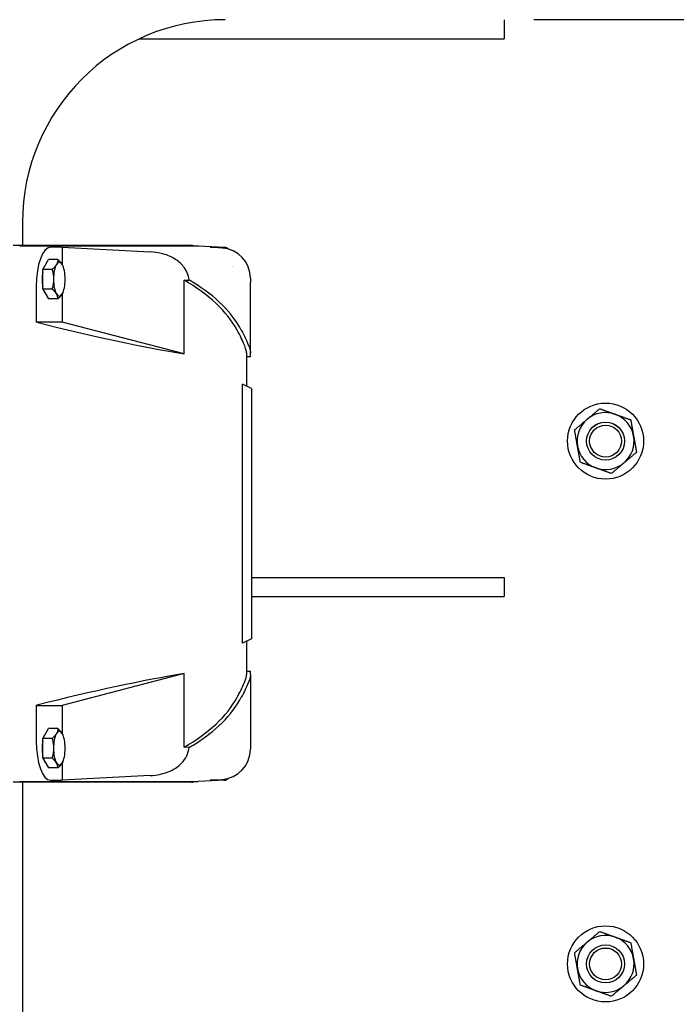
# Model space of a CAD drawing. Header units: inches. Extents: x 24 to 1128, y -58 to 748.
# Tile 309 of 656: x 438 to 451, y 588 to 607. Entities that reach past the tile are written whole.
import ezdxf

# ---------------------------------------------------------------- set-up
doc = ezdxf.new("R2010")
doc.units = ezdxf.units.IN
doc.header["$LTSCALE"] = 32
doc.header["$MEASUREMENT"] = 0
doc.layers.add('Dimension (ANSI)', color=7, linetype='Continuous', lineweight=25)
doc.layers.add('Visible (ANSI)', color=7, linetype='Continuous', lineweight=30)
doc.styles.add('Note Text (ANSI)', font='tahoma.ttf')
doc.dimstyles.new('SB Fraction-16 (ANSI)', dxfattribs={"dimscale": 32, "dimtxt": 0.125, "dimasz": 0.098425, "dimexe": 0.125, "dimexo": 0.0625, "dimgap": 0.031496, "dimtad": 0, "dimtih": 1, "dimtoh": 1, "dimdec": 4, "dimrnd": 1e-08, "dimzin": 0, "dimdsep": 46, "dimlunit": 5, "dimtxsty": 'Note Text (ANSI)', "dimcen": 0.09, "dimdle": 0.393701, "dimclrd": 256, "dimclre": 256, "dimclrt": 256, "dimadec": 0, "dimazin": 3, "dimtfac": 0.96, "dimtofl": 0, "dimtmove": 0, "dimatfit": 3, "dimfxl": 1, "dimfrac": 2, "dimtolj": 1, "dimtzin": 12, "dimlwd": -1, "dimlwe": -1, "dimarcsym": 0})

# ---------------------------------------------------------------- blocks, each defined once
blk = doc.blocks.new('*D19')
at = {"layer": 'Defpoints', "color": 0, "transparency": 16777216}
for p in [(494.281, 695.44), (330.501, 563.44), (494.281, 563.44)]:
    blk.add_point(p, dxfattribs=at)
at = {"layer": 'Dimension (ANSI)', "transparency": 16777216}
for p, q in [((492.281, 695.44), (326.501, 695.44)), ((330.501, 692.29), (330.501, 632.531)), ((330.501, 566.589), (330.501, 626.349)), ((492.281, 563.44), (326.501, 563.44))]:
    blk.add_line(p, q, dxfattribs=at)
for points in [[(329.976, 692.29), (331.026, 692.29), (330.501, 695.44)], [(329.976, 566.589), (331.026, 566.589), (330.501, 563.44)]]:
    blk.add_solid(points, dxfattribs=at)
at = {"layer": 'Dimension (ANSI)', "transparency": 16777216, "insert": (326.421, 631.523), "char_height": 4, "attachment_point": 1, "style": 'Note Text (ANSI)'}
blk.add_mtext('\\A1;132', dxfattribs=at)

msp = doc.modelspace()

# ---------------------------------------------------------------- linework, layer by layer
at = {"layer": 'Visible (ANSI)'}
for p, q in [((447.96813, 607.31478), (447.96813, 606.93978)), ((476.43883, 607.31478), (448.55213, 607.31478)), ((440.77716, 606.93978), (447.96813, 606.93978)), ((438.46813, 603.31478), (438.46813, 602.86498)), ((438.28608, 602.86498), (441.79822, 602.86498)), ((438.41201, 602.85458), (441.9249, 602.85458)), ((439.24786, 602.82466), (439.01951, 602.82466)), ((439.24786, 602.82466), (440.98483, 602.73639)), ((439.24786, 602.82466), (439.24786, 602.49158)), ((441.93015, 602.85443), (442.45635, 602.82451)), ((442.40325, 602.81014), (442.16829, 602.82466)), ((442.16829, 602.82466), (442.45111, 602.82466)), ((438.86532, 602.38889), (438.97978, 602.5821)), ((439.16626, 602.5821), (438.97978, 602.5821)), ((438.86532, 602.00248), (438.86532, 602.38889)), ((439.05181, 602.38889), (438.86532, 602.38889)), ((439.26651, 602.45546), (439.26512, 602.45875)), ((442.61357, 602.45064), (442.61355, 602.45062)), ((441.65443, 602.17419), (441.7545, 602.17919)), ((441.65443, 600.72398), (441.65443, 602.17419)), ((442.96475, 602.21316), (442.96475, 602.12832)), ((442.96475, 600.74119), (442.96475, 602.12832)), ((438.73805, 602.05029), (438.73805, 601.34923)), ((438.86532, 602.00248), (438.97978, 601.80927)), ((439.05181, 602.00248), (438.86532, 602.00248)), ((439.24786, 601.89979), (439.24786, 601.34923)), ((439.26651, 601.93591), (439.26512, 601.93262)), ((439.16626, 601.80927), (438.97978, 601.80927)), ((439.24786, 601.34923), (438.73805, 601.34923)), ((438.75216, 601.34568), (438.73805, 601.34923)), ((441.65443, 600.72398), (439.24786, 601.34923)), ((442.88601, 600.74119), (442.88601, 600.08545)), ((442.96475, 600.67286), (442.96475, 600.74119)), ((442.88601, 600.67286), (442.96475, 600.67286)), ((442.80739, 595.01729), (442.80739, 600.12211)), ((442.98444, 600.03955), (442.80739, 600.12211)), ((442.98444, 600.03955), (442.98444, 595.09985)), ((442.98444, 596.31478), (447.96813, 596.31478)), ((447.96813, 596.31478), (447.96813, 595.93978)), ((442.98444, 595.93978), (447.96813, 595.93978)), ((442.98444, 595.09985), (442.80739, 595.01729)), ((442.88601, 595.05395), (442.88601, 594.39821)), ((441.65443, 594.41542), (439.24786, 593.79017)), ((441.65443, 592.96521), (441.65443, 594.41542)), ((442.88601, 594.46654), (442.96475, 594.46654)), ((442.96475, 594.39821), (442.96475, 594.46654)), ((442.96475, 594.39821), (442.96475, 593.01108)), ((438.73805, 593.79017), (438.75216, 593.79372)), ((438.73805, 593.79017), (439.24786, 593.79017)), ((438.73805, 593.79017), (438.73805, 593.08911)), ((439.24786, 593.79017), (439.24786, 593.23961)), ((438.86532, 593.13692), (438.97978, 593.33013)), ((439.16626, 593.33013), (438.97978, 593.33013)), ((439.26651, 593.20349), (439.26512, 593.20679)), ((438.86532, 592.75051), (438.86532, 593.13692)), ((439.05181, 593.13692), (438.86532, 593.13692)), ((441.7545, 592.96021), (441.65443, 592.96521)), ((442.96475, 593.01108), (442.96475, 592.92624)), ((438.86532, 592.75051), (438.97978, 592.5573)), ((439.05181, 592.75051), (438.86532, 592.75051)), ((439.24786, 592.64782), (439.24786, 592.31474)), ((439.26651, 592.68395), (439.26512, 592.68065)), ((439.16626, 592.5573), (438.97978, 592.5573)), ((440.98483, 592.40301), (439.24786, 592.31474)), ((441.79822, 592.27443), (438.28608, 592.27443)), ((438.41201, 592.28483), (441.9249, 592.28483)), ((438.46813, 592.27443), (438.46813, 585.93978)), ((439.01951, 592.31474), (439.24786, 592.31474)), ((442.45635, 592.31489), (441.93015, 592.28497)), ((442.16829, 592.31474), (442.40325, 592.32926)), ((442.45111, 592.31474), (442.16829, 592.31474))]:
    msp.add_line(p, q, dxfattribs=at)
for centre, radius in [((449.96813, 599.00228), 0.75), ((449.96813, 599.00228), 0.37513), ((449.96813, 599.00228), 0.375), ((449.96813, 599.00228), 0.31366), ((449.96813, 588.68978), 0.75), ((449.96813, 588.68978), 0.37513), ((449.96813, 588.68978), 0.375), ((449.96813, 588.68978), 0.31366)]:
    msp.add_circle(centre, radius, dxfattribs=at)
for centre, radius, start, end in [((442.46813, 603.31478), 4, 90, 180), ((449.96813, 599.00228), 0.5625, 70.16068, 130.16068), ((449.96813, 599.00228), 0.5625, 130.16068, 190.16068), ((449.96813, 599.00228), 0.5625, 10.16068, 70.16068), ((449.96813, 599.00228), 0.5625, 310.16068, 10.16068), ((449.96813, 599.00228), 0.5625, 190.16068, 250.16068), ((449.96813, 599.00228), 0.5625, 250.16068, 310.16068), ((449.96813, 588.68978), 0.5625, 130.16068, 190.16068), ((449.96813, 588.68978), 0.5625, 70.16068, 130.16068), ((449.96813, 588.68978), 0.5625, 10.16068, 70.16068), ((449.96813, 588.68978), 0.5625, 310.16068, 10.16068), ((449.96813, 588.68978), 0.5625, 190.16068, 250.16068), ((449.96813, 588.68978), 0.5625, 250.16068, 310.16068)]:
    msp.add_arc(centre, radius, start, end, dxfattribs=at)
for centre, major_axis, ratio, start_param, end_param in [((441.79822, 602.07758), (0, 0.7874), 0.34202014, 6.12047434, 6.28318531), ((439.02464, 602.03618), (0.00591, -0.78848), 0.36339547, 3.13886862, 4.69176404), ((441.92417, 602.06609), (0.00084, 0.78848), 0.34201852, 6.26410592, 6.28354816), ((442.3742, 602.22057), (-0.41622, 0.42423), 0.98752761, 3.93025224, 5.45184901), ((442.45037, 602.03618), (0.00084, 0.78848), 0.34201852, 5.97534657, 6.28354816), ((442.45037, 602.03618), (0.00084, 0.78848), 0.34201852, 5.6440112, 5.64401341), ((438.95758, 602.19569), (0, 0.30709), 0.34202014, 0.34487504, 0.70232251), ((439.19435, 602.19569), (0, 0.33465), 0.34202014, 0.52359878, 1.57079633), ((439.19435, 602.19569), (0, 0.33465), 0.34202014, 5.75958653, 6.80678408), ((439.19435, 602.19569), (0, -0.33465), 0.34202014, 1.57079633, 2.61799388), ((438.95758, 602.19569), (0, 0.30709), 0.34202014, 1.0725023, 2.06909035), ((442.69534, 602.19569), (0, 0.33465), 0.34202014, 0.7383982, 0.73855466), ((439.19435, 602.19569), (0, 0.33465), 0.34202014, 1.57079633, 2.61799388), ((439.19435, 602.19569), (0, -0.33465), 0.34202014, 0.52359878, 1.57079633), ((438.75216, 600.49322), (-4.13386, 0), 0.57103242, 3.44167577, 3.93408264), ((438.75216, 600.49322), (-4.2126, 0), 0.57103242, 3.43589721, 3.89100269), ((438.95758, 602.19569), (0, -0.30709), 0.34202014, 5.5808628, 5.93831026), ((439.19435, 602.19569), (0, -0.33465), 0.34202014, 5.75958653, 6.80678408), ((438.75216, 601.72452), (-4.13287, 1.0489), 0.08613948, 1.59265447, 2.37096082), ((438.75216, 593.41488), (-4.13287, -1.0489), 0.08613948, 3.91222449, 4.69053083), ((438.75216, 594.64618), (-4.13386, 0), 0.57103242, 2.34910267, 2.84150954), ((438.75216, 594.64618), (-4.2126, 0), 0.57103242, 2.39218261, 2.8472881), ((438.95758, 592.94372), (0, 0.30709), 0.34202014, 0.34487504, 0.70232251), ((439.19435, 592.94372), (0, 0.33465), 0.34202014, 0.52359878, 1.57079633), ((439.19435, 592.94372), (0, 0.33465), 0.34202014, 5.75958653, 6.80678408), ((439.19435, 592.94372), (0, -0.33465), 0.34202014, 1.57079633, 2.61799388), ((439.02464, 593.10323), (-0.00591, -0.78848), 0.36339547, 4.73301392, 6.28590934), ((438.95758, 592.94372), (0, 0.30709), 0.34202014, 1.0725023, 2.06909035), ((439.19435, 592.94372), (0, 0.33465), 0.34202014, 1.57079633, 2.61799388), ((439.19435, 592.94372), (0, -0.33465), 0.34202014, 0.52359878, 1.57079633), ((442.3742, 592.91883), (0.41622, 0.42423), 0.98752761, 3.97292895, 5.49452572), ((438.95758, 592.94372), (0, -0.30709), 0.34202014, 5.5808628, 5.93831026), ((439.19435, 592.94372), (0, -0.33465), 0.34202014, 5.75958653, 6.80678408), ((442.45037, 593.10323), (0.00084, -0.78848), 0.34201852, 0.63917189, 0.63917411), ((441.79822, 593.06183), (0, -0.7874), 0.34202014, 0, 0.16271096), ((441.92417, 593.07331), (0.00084, -0.78848), 0.34201852, 6.28282246, 6.30226469), ((442.45037, 593.10323), (0.00084, -0.78848), 0.34201852, 6.28282246, 6.59102405)]:
    msp.add_ellipse(centre, major_axis=major_axis, ratio=ratio, start_param=start_param, end_param=end_param, dxfattribs=at)
for points, knots in [([(441.7545, 602.17919), (441.74967, 602.22779), (441.73716, 602.27521), (441.69798, 602.36702), (441.67102, 602.41034), (441.59445, 602.50433), (441.5344, 602.55829), (441.40679, 602.63344), (441.33519, 602.6693), (441.15363, 602.71941), (441.06905, 602.73211), (440.98483, 602.73639)], [0.000001, 0.000001, 0.000001, 0.000001, 0.37213714, 0.37213714, 0.76039273, 0.76039273, 1.30123963, 1.30123963, 1.62511377, 1.62511377, 1.88706518, 1.88706518, 1.88706518, 1.88706518]), ([(441.83616, 602.13189), (441.82309, 602.13991), (441.80978, 602.14784), (441.78256, 602.16361), (441.76863, 602.17145), (441.7545, 602.17919)], [-0.318968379, -0.318968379, -0.318968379, -0.318968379, -0.160461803, -0.160461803, -0.000001, -0.000001, -0.000001, -0.000001]), ([(442.88601, 600.74119), (442.88596, 600.76015), (442.88236, 600.78272), (442.86057, 600.86498), (442.82934, 600.94019), (442.75978, 601.08118), (442.73216, 601.13399), (442.70128, 601.19101)], [17.79811567, 17.79811567, 17.79811567, 17.79811567, 18.55653418, 18.55653418, 20.21184931, 20.21184931, 21.06861908, 21.06861908, 21.06861908, 21.06861908]), ([(442.78363, 601.19101), (442.81313, 601.13539), (442.83932, 601.08433), (442.89636, 600.96693), (442.92451, 600.90231), (442.95695, 600.80523), (442.96471, 600.76903), (442.96475, 600.74119)], [-12.76748801, -12.76748801, -12.76748801, -12.76748801, -11.91391367, -11.91391367, -10.59705686, -10.59705686, -9.52789616, -9.52789616, -9.52789616, -9.52789616]), ([(442.70128, 593.9484), (442.70555, 593.95628), (442.70976, 593.96408), (442.77614, 594.08775), (442.82321, 594.18435), (442.87319, 594.31504), (442.88559, 594.36189), (442.88601, 594.39701), (442.88601, 594.39761), (442.88601, 594.39821)], [-19.11534146, -19.11534146, -19.11534146, -19.11534146, -18.99524132, -18.99524132, -17.1908086, -17.1908086, -15.85962364, -15.85962364, -15.83630379, -15.83630379, -15.83630379, -15.83630379]), ([(442.96475, 594.39821), (442.96471, 594.37037), (442.95695, 594.33417), (442.92451, 594.23709), (442.89636, 594.17247), (442.83932, 594.05508), (442.81313, 594.00401), (442.78363, 593.9484)], [-37.07562543, -37.07562543, -37.07562543, -37.07562543, -36.00645193, -36.00645193, -34.68959629, -34.68959629, -33.83603412, -33.83603412, -33.83603412, -33.83603412]), ([(440.98483, 592.40301), (441.1147, 592.40961), (441.25776, 592.43677), (441.46863, 592.53733), (441.54198, 592.58671), (441.64503, 592.69255), (441.68107, 592.74196), (441.73265, 592.848), (441.74883, 592.90326), (441.7545, 592.96021)], [0.00000021, 0.00000021, 0.00000021, 0.00000021, 0.99464053, 0.99464053, 1.58301663, 1.58301663, 1.99047802, 1.99047802, 2.37536891, 2.37536891, 2.37536891, 2.37536891]), ([(441.7545, 592.96021), (441.76863, 592.96795), (441.78256, 592.97579), (441.80978, 592.99156), (441.82309, 592.99949), (441.83616, 593.00752)], [-0.31896318, -0.31896318, -0.31896318, -0.31896318, -0.158496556, -0.158496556, 0, 0, 0, 0])]:
    msp.add_open_spline(points, degree=3, knots=knots, dxfattribs=at)
for points, weights in [([(439.13712, 602.4855), (439.11056, 602.44066), (439.05181, 602.38889)], [1.99985792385, 1.99985792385, 1.85627458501]), ([(439.16626, 602.5821), (439.16368, 602.53033), (439.13712, 602.4855)], [1.92128718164, 2.06989926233, 2.06989926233]), ([(439.25158, 602.4855), (439.22502, 602.53033), (439.16626, 602.5821)], [1.99985792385, 1.99985792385, 1.85627458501]), ([(439.26512, 602.45875), (439.25945, 602.47221), (439.25158, 602.4855)], [1.98724669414, 1.99985792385, 1.99985792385]), ([(439.05181, 602.38889), (439.0799, 602.28535), (439.0799, 602.19569)], [1.66293555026, 1.79156406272, 1.79156406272]), ([(439.0799, 602.19569), (439.0799, 602.10602), (439.05181, 602.00248)], [1.79156406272, 1.79156406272, 1.66293555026]), ([(439.13712, 601.90587), (439.11056, 601.95071), (439.05181, 602.00248)], [1.99985792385, 1.99985792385, 1.85627458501]), ([(439.16626, 601.80927), (439.16368, 601.86104), (439.13712, 601.90587)], [1.92128718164, 2.06989926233, 2.06989926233]), ([(439.25158, 601.90587), (439.22502, 601.86104), (439.16626, 601.80927)], [1.99985792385, 1.99985792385, 1.85627458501]), ([(439.26512, 601.93262), (439.25945, 601.91916), (439.25158, 601.90587)], [1.98724669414, 1.99985792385, 1.99985792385]), ([(449.60536, 599.43216), (449.72054, 599.52937), (449.85355, 599.64161)], [1, 1.0379548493, 1]), ([(449.85355, 599.64161), (450.01726, 599.58255), (450.15904, 599.53139)], [1, 1.0379548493, 1]), ([(449.35716, 599.22272), (449.49017, 599.33496), (449.60536, 599.43216)], [1, 1.0379548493, 1]), ([(450.15904, 599.53139), (450.30081, 599.48024), (450.46452, 599.42118)], [1, 1.0379548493, 1]), ([(450.46452, 599.42118), (450.49522, 599.24987), (450.52181, 599.10151)], [1, 1.0379548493, 1]), ([(449.41445, 598.90305), (449.38787, 599.05141), (449.35716, 599.22272)], [1, 1.0379548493, 1]), ([(450.52181, 599.10151), (450.5484, 598.95315), (450.5791, 598.78184)], [1, 1.0379548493, 1]), ([(449.47175, 598.58338), (449.44104, 598.75469), (449.41445, 598.90305)], [1, 1.0379548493, 1]), ([(450.5791, 598.78184), (450.4461, 598.6696), (450.33091, 598.5724)], [1, 1.0379548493, 1]), ([(449.77723, 598.47317), (449.63545, 598.52432), (449.47175, 598.58338)], [1, 1.0379548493, 1]), ([(450.08271, 598.36295), (449.91901, 598.42201), (449.77723, 598.47317)], [1, 1.0379548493, 1]), ([(450.33091, 598.5724), (450.21572, 598.47519), (450.08271, 598.36295)], [1, 1.0379548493, 1]), ([(439.13712, 593.23353), (439.11056, 593.18869), (439.05181, 593.13692)], [1.99985792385, 1.99985792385, 1.85627458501]), ([(439.16626, 593.33013), (439.16368, 593.27836), (439.13712, 593.23353)], [1.92128718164, 2.06989926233, 2.06989926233]), ([(439.25158, 593.23353), (439.22502, 593.27836), (439.16626, 593.33013)], [1.99985792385, 1.99985792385, 1.85627458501]), ([(439.26512, 593.20679), (439.25945, 593.22024), (439.25158, 593.23353)], [1.98724669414, 1.99985792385, 1.99985792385]), ([(439.05181, 593.13692), (439.0799, 593.03338), (439.0799, 592.94372)], [1.66293555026, 1.79156406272, 1.79156406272]), ([(439.0799, 592.94372), (439.0799, 592.85405), (439.05181, 592.75051)], [1.79156406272, 1.79156406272, 1.66293555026]), ([(439.13712, 592.65391), (439.11056, 592.69874), (439.05181, 592.75051)], [1.99985792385, 1.99985792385, 1.85627458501]), ([(439.16626, 592.5573), (439.16368, 592.60907), (439.13712, 592.65391)], [1.92128718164, 2.06989926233, 2.06989926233]), ([(439.25158, 592.65391), (439.22502, 592.60907), (439.16626, 592.5573)], [1.99985792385, 1.99985792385, 1.85627458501]), ([(439.26512, 592.68065), (439.25945, 592.66719), (439.25158, 592.65391)], [1.98724669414, 1.99985792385, 1.99985792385]), ([(449.60536, 589.11966), (449.72054, 589.21687), (449.85355, 589.32911)], [1, 1.0379548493, 1]), ([(449.85355, 589.32911), (450.01726, 589.27005), (450.15904, 589.21889)], [1, 1.0379548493, 1]), ([(449.35716, 588.91022), (449.49017, 589.02246), (449.60536, 589.11966)], [1, 1.0379548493, 1]), ([(450.15904, 589.21889), (450.30081, 589.16774), (450.46452, 589.10868)], [1, 1.0379548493, 1]), ([(450.46452, 589.10868), (450.49522, 588.93737), (450.52181, 588.78901)], [1, 1.0379548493, 1]), ([(449.41445, 588.59055), (449.38787, 588.73891), (449.35716, 588.91022)], [1, 1.0379548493, 1]), ([(450.52181, 588.78901), (450.5484, 588.64065), (450.5791, 588.46934)], [1, 1.0379548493, 1]), ([(449.47175, 588.27088), (449.44104, 588.44219), (449.41445, 588.59055)], [1, 1.0379548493, 1]), ([(450.5791, 588.46934), (450.4461, 588.3571), (450.33091, 588.2599)], [1, 1.0379548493, 1]), ([(449.77723, 588.16067), (449.63545, 588.21182), (449.47175, 588.27088)], [1, 1.0379548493, 1]), ([(450.08271, 588.05045), (449.91901, 588.10951), (449.77723, 588.16067)], [1, 1.0379548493, 1]), ([(450.33091, 588.2599), (450.21572, 588.16269), (450.08271, 588.05045)], [1, 1.0379548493, 1])]:
    msp.add_rational_spline(points, weights, degree=2, dxfattribs=at)

# ---------------------------------------------------------------- dimensions: what is measured, and where the dimension line sits
at = {"layer": 'Dimension (ANSI)'}
dim = msp.add_linear_dim(base=(330.50111, 563.43978), p1=(494.28063, 695.43978), p2=(494.28063, 563.43978), angle=90, dimstyle='SB Fraction-16 (ANSI)', override={"dimgap": 0.031496, "dimdec": 4, "dimtol": 0, "dimlim": 0, "dimtp": 0, "dimtm": 0, "dimtdec": 2, "dimatfit": 1}, dxfattribs=at)
dim.commit()
dim.dimension.update_dxf_attribs({"geometry": '*D19', "text_midpoint": (330.50111, 629.43978), "dimtype": 160})

doc.saveas('drawing.dxf')
